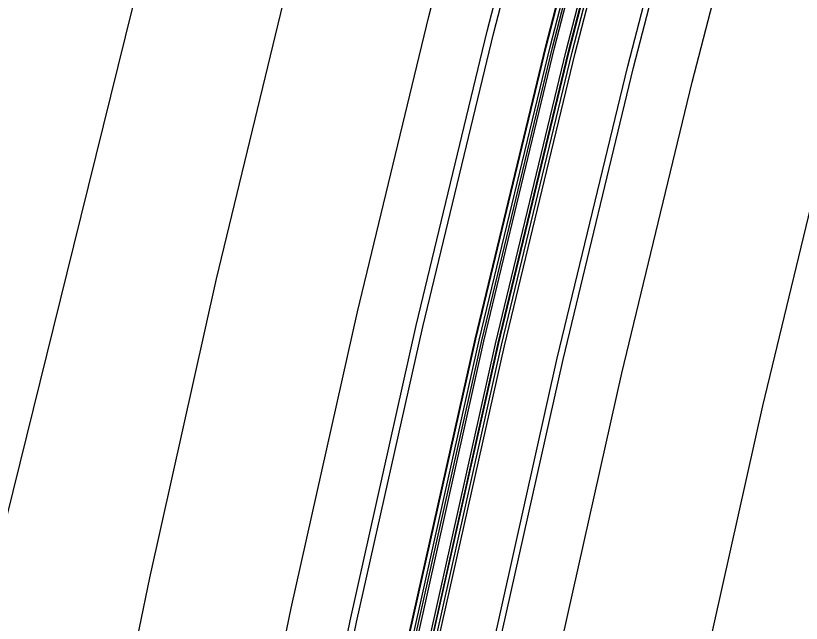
# Model space of a CAD drawing. Extents: x 1797478 to 1808916, y 246529 to 250952.
# Drawn here: x 1797985.5 to 1798050.6, y 250035.6 to 250086 of the extents above; entities that cross this region are included whole.
import ezdxf

# ---------------------------------------------------------------- set-up
doc = ezdxf.new("R2010")
doc.units = 0
for name, color, linetype in [('1', 7, 'Continuous'), ('DRAINAGE', 7, 'Continuous'), ('EDPV-LINE', 7, 'Continuous'), ('SHDR-UPAV', 7, 'Continuous')]:
    doc.layers.add(name, color=color, linetype=linetype)

msp = doc.modelspace()

# ---------------------------------------------------------------- linework, layer by layer
for points in [[(1797951.99, 249668.29), (1797955.124, 249690.23), (1797958.66, 249714.978), (1797962.197, 249739.727), (1797965.078, 249759.89), (1797965.733, 249764.476), (1797969.269, 249789.224), (1797972.805, 249813.973), (1797976.341, 249838.721), (1797979.877, 249863.47), (1797983.414, 249888.219), (1797983.961, 249892.048), (1797986.95, 249912.967), (1797990.492, 249937.737), (1797994.314, 249962.635), (1797998.556, 249987.465), (1798001.173, 250001.643), (1798003.217, 250012.22), (1798008.296, 250036.893), (1798013.79, 250061.476), (1798019.699, 250085.963), (1798026.021, 250110.346)], [(1797951.99, 249668.29), (1797955.124, 249690.23), (1797958.66, 249714.978), (1797962.197, 249739.727), (1797965.078, 249759.89), (1797965.733, 249764.476), (1797969.269, 249789.224), (1797972.805, 249813.973), (1797976.341, 249838.721), (1797979.877, 249863.47), (1797983.414, 249888.219), (1797983.961, 249892.048), (1797986.95, 249912.967), (1797990.492, 249937.737), (1797994.314, 249962.635), (1797998.556, 249987.465), (1798001.173, 250001.643), (1798003.217, 250012.22), (1798008.296, 250036.893), (1798013.79, 250061.476), (1798019.699, 250085.963), (1798026.021, 250110.346)], [(1797951.99, 249668.29), (1797955.124, 249690.23), (1797958.66, 249714.978), (1797962.197, 249739.727), (1797965.078, 249759.89), (1797965.733, 249764.476), (1797969.269, 249789.224), (1797972.805, 249813.973), (1797976.341, 249838.721), (1797979.877, 249863.47), (1797983.414, 249888.219), (1797983.961, 249892.048), (1797986.95, 249912.967), (1797990.492, 249937.737), (1797994.314, 249962.635), (1797998.556, 249987.465), (1798001.173, 250001.643), (1798003.217, 250012.22), (1798008.296, 250036.893), (1798013.79, 250061.476), (1798019.699, 250085.963), (1798026.021, 250110.346)], [(1797951.99, 249668.29), (1797955.124, 249690.23), (1797958.66, 249714.978), (1797962.197, 249739.727), (1797965.078, 249759.89), (1797965.733, 249764.476), (1797969.269, 249789.224), (1797972.805, 249813.973), (1797976.341, 249838.721), (1797979.877, 249863.47), (1797983.414, 249888.219), (1797983.961, 249892.048), (1797986.95, 249912.967), (1797990.492, 249937.737), (1797994.314, 249962.635), (1797998.556, 249987.465), (1798001.173, 250001.643), (1798003.217, 250012.22), (1798008.296, 250036.893), (1798013.79, 250061.476), (1798019.699, 250085.963), (1798026.021, 250110.346)], [(1797956.939, 249667.583), (1797960.074, 249689.522), (1797963.61, 249714.271), (1797967.146, 249739.02), (1797970.027, 249759.182), (1797970.683, 249763.768), (1797974.219, 249788.517), (1797977.755, 249813.266), (1797981.291, 249838.014), (1797984.827, 249862.763), (1797988.363, 249887.512), (1797988.911, 249891.341), (1797991.899, 249912.26), (1797995.44, 249937.021), (1797999.25, 249961.835), (1798003.478, 249986.582), (1798006.085, 250000.712), (1798008.123, 250011.254), (1798013.184, 250035.843), (1798018.66, 250060.344), (1798024.549, 250084.749), (1798030.85, 250109.051)], [(1797957.455, 249667.51), (1797960.59, 249689.449), (1797964.126, 249714.197), (1797967.662, 249738.946), (1797970.543, 249759.109), (1797971.198, 249763.695), (1797974.734, 249788.443), (1797978.27, 249813.192), (1797981.807, 249837.94), (1797985.347, 249862.689), (1797988.886, 249887.437), (1797989.434, 249891.266), (1797992.426, 249912.185), (1797995.97, 249936.944), (1797999.782, 249961.749), (1798004.012, 249986.486), (1798006.621, 250000.611), (1798008.658, 250011.148), (1798013.718, 250035.729), (1798019.192, 250060.221), (1798025.079, 250084.616), (1798031.377, 250108.909)], [(1797962.119, 249666.843), (1797965.25, 249688.783), (1797968.781, 249713.532), (1797972.313, 249738.281), (1797975.19, 249758.445), (1797975.843, 249763.031), (1797979.37, 249787.781), (1797982.893, 249812.531), (1797986.416, 249837.282), (1797989.934, 249862.033), (1797993.453, 249886.784), (1797993.998, 249890.614), (1797996.972, 249911.535), (1798000.494, 249936.288), (1798004.273, 249961.02), (1798008.47, 249985.685), (1798011.059, 249999.769), (1798013.089, 250010.275), (1798018.134, 250034.781), (1798023.591, 250059.198), (1798029.46, 250083.52), (1798035.739, 250107.739)], [(1797962.416, 249666.801), (1797965.547, 249688.74), (1797969.078, 249713.49), (1797972.61, 249738.239), (1797975.487, 249758.402), (1797976.14, 249762.988), (1797979.667, 249787.738), (1797983.19, 249812.489), (1797986.713, 249837.24), (1797990.231, 249861.991), (1797993.75, 249886.742), (1797994.295, 249890.572), (1797997.269, 249911.493), (1798000.791, 249936.245), (1798004.569, 249960.972), (1798008.765, 249985.632), (1798011.353, 249999.714), (1798013.384, 250010.217), (1798018.427, 250034.718), (1798023.883, 250059.13), (1798029.751, 250083.447), (1798036.029, 250107.661)], [(1797962.425, 249666.799), (1797965.56, 249688.738), (1797969.096, 249713.487), (1797972.632, 249738.236), (1797975.513, 249758.398), (1797976.168, 249762.984), (1797979.705, 249787.733), (1797983.241, 249812.482), (1797986.778, 249837.23), (1797990.317, 249861.978), (1797993.857, 249886.727), (1797994.405, 249890.556), (1797997.397, 249911.475), (1798000.94, 249936.224), (1798004.738, 249960.945), (1798008.954, 249985.598), (1798011.555, 249999.675), (1798013.585, 250010.177), (1798018.627, 250034.675), (1798024.083, 250059.084), (1798029.95, 250083.397), (1798036.227, 250107.608)], [(1797962.631, 249666.77), (1797965.766, 249688.709), (1797969.302, 249713.458), (1797972.839, 249738.206), (1797975.719, 249758.369), (1797976.375, 249762.955), (1797979.911, 249787.704), (1797983.447, 249812.452), (1797986.983, 249837.201), (1797990.519, 249861.95), (1797994.056, 249886.698), (1797994.603, 249890.528), (1797997.592, 249911.447), (1798001.131, 249936.196), (1798004.925, 249960.915), (1798009.137, 249985.566), (1798011.735, 249999.641), (1798013.764, 250010.142), (1798018.806, 250034.637), (1798024.261, 250059.043), (1798030.127, 250083.353), (1798036.404, 250107.561)], [(1797963.621, 249666.628), (1797966.756, 249688.568), (1797970.292, 249713.316), (1797973.828, 249738.065), (1797976.709, 249758.228), (1797977.365, 249762.814), (1797980.901, 249787.562), (1797984.437, 249812.311), (1797987.973, 249837.059), (1797991.509, 249861.808), (1797995.045, 249886.557), (1797995.593, 249890.386), (1797998.582, 249911.305), (1798002.12, 249936.053), (1798005.913, 249960.755), (1798010.121, 249985.389), (1798012.717, 249999.455), (1798014.746, 250009.949), (1798019.784, 250034.427), (1798025.235, 250058.816), (1798031.098, 250083.11), (1798037.369, 250107.302)], [(1797963.819, 249666.6), (1797966.954, 249688.539), (1797970.49, 249713.288), (1797974.026, 249738.037), (1797976.907, 249758.199), (1797977.563, 249762.785), (1797981.099, 249787.534), (1797984.635, 249812.283), (1797988.171, 249837.031), (1797991.707, 249861.78), (1797995.243, 249886.528), (1797995.791, 249890.358), (1797998.78, 249911.277), (1798002.318, 249936.024), (1798006.11, 249960.723), (1798010.318, 249985.354), (1798012.914, 249999.418), (1798014.942, 250009.91), (1798019.98, 250034.385), (1798025.43, 250058.771), (1798031.292, 250083.062), (1798037.563, 250107.25)], [(1797963.828, 249666.599), (1797966.962, 249688.538), (1797970.499, 249713.287), (1797974.035, 249738.035), (1797976.916, 249758.198), (1797977.571, 249762.784), (1797981.107, 249787.533), (1797984.646, 249812.281), (1797988.186, 249837.029), (1797991.725, 249861.777), (1797995.265, 249886.525), (1797995.812, 249890.355), (1797998.804, 249911.274), (1798002.346, 249936.02), (1798006.14, 249960.718), (1798010.351, 249985.348), (1798012.949, 249999.411), (1798014.977, 250009.903), (1798020.014, 250034.377), (1798025.465, 250058.763), (1798031.326, 250083.053), (1798037.597, 250107.241)], [(1797964.116, 249666.558), (1797967.251, 249688.497), (1797970.787, 249713.246), (1797974.323, 249737.994), (1797977.204, 249758.157), (1797977.86, 249762.743), (1797981.396, 249787.491), (1797984.932, 249812.24), (1797988.468, 249836.989), (1797992.004, 249861.737), (1797995.54, 249886.486), (1797996.088, 249890.316), (1797999.077, 249911.235), (1798002.615, 249935.981), (1798006.406, 249960.675), (1798010.613, 249985.301), (1798013.208, 249999.362), (1798015.236, 250009.852), (1798020.273, 250034.322), (1798025.722, 250058.703), (1798031.583, 250082.989), (1798037.852, 250107.172)], [(1797968.798, 249665.889), (1797971.933, 249687.828), (1797975.469, 249712.577), (1797979.005, 249737.325), (1797981.886, 249757.488), (1797982.541, 249762.074), (1797986.077, 249786.823), (1797989.616, 249811.571), (1797993.156, 249836.319), (1797996.695, 249861.067), (1798000.235, 249885.815), (1798000.782, 249889.645), (1798003.774, 249910.564), (1798007.314, 249935.3), (1798011.096, 249959.914), (1798015.292, 249984.46), (1798017.881, 249998.476), (1798019.902, 250008.933), (1798024.922, 250033.324), (1798030.354, 250057.627), (1798036.196, 250081.834), (1798042.445, 250105.94)], [(1797969.314, 249665.815), (1797972.448, 249687.754), (1797975.985, 249712.503), (1797979.521, 249737.252), (1797982.402, 249757.414), (1797983.057, 249762), (1797986.593, 249786.749), (1797990.129, 249811.498), (1797993.665, 249836.246), (1797997.201, 249860.995), (1798000.738, 249885.743), (1798001.285, 249889.573), (1798004.274, 249910.492), (1798007.811, 249935.228), (1798011.588, 249959.834), (1798015.781, 249984.373), (1798018.367, 249998.384), (1798020.387, 250008.837), (1798025.406, 250033.22), (1798030.836, 250057.515), (1798036.675, 250081.714), (1798042.923, 250105.812)], [(1797974.263, 249665.108), (1797977.398, 249687.047), (1797980.934, 249711.796), (1797984.47, 249736.544), (1797987.351, 249756.707), (1797988.007, 249761.293), (1797991.543, 249786.042), (1797995.079, 249810.79), (1797998.615, 249835.539), (1798002.151, 249860.288), (1798005.687, 249885.036), (1798006.235, 249888.866), (1798009.224, 249909.785), (1798012.759, 249934.511), (1798016.524, 249959.034), (1798020.702, 249983.489), (1798023.279, 249997.453), (1798025.293, 250007.87), (1798030.295, 250032.171), (1798035.706, 250056.383), (1798041.526, 250080.5), (1798047.752, 250104.516)], [(1797974.263, 249665.108), (1797977.398, 249687.047), (1797980.934, 249711.796), (1797984.47, 249736.544), (1797987.351, 249756.707), (1797988.007, 249761.293), (1797991.543, 249786.042), (1797995.079, 249810.79), (1797998.615, 249835.539), (1798002.151, 249860.288), (1798005.687, 249885.036), (1798006.235, 249888.866), (1798009.224, 249909.785), (1798012.759, 249934.511), (1798016.524, 249959.034), (1798020.702, 249983.489), (1798023.279, 249997.453), (1798025.293, 250007.87), (1798030.295, 250032.171), (1798035.706, 250056.383), (1798041.526, 250080.5), (1798047.752, 250104.516)], [(1797974.263, 249665.108), (1797977.398, 249687.047), (1797980.934, 249711.796), (1797984.47, 249736.544), (1797987.351, 249756.707), (1797988.007, 249761.293), (1797991.543, 249786.042), (1797995.079, 249810.79), (1797998.615, 249835.539), (1798002.151, 249860.288), (1798005.687, 249885.036), (1798006.235, 249888.866), (1798009.224, 249909.785), (1798012.759, 249934.511), (1798016.524, 249959.034), (1798020.702, 249983.489), (1798023.279, 249997.453), (1798025.293, 250007.87), (1798030.295, 250032.171), (1798035.706, 250056.383), (1798041.526, 250080.5), (1798047.752, 250104.516)], [(1797974.263, 249665.108), (1797977.398, 249687.047), (1797980.934, 249711.796), (1797984.47, 249736.544), (1797987.351, 249756.707), (1797988.007, 249761.293), (1797991.543, 249786.042), (1797995.079, 249810.79), (1797998.615, 249835.539), (1798002.151, 249860.288), (1798005.687, 249885.036), (1798006.235, 249888.866), (1798009.224, 249909.785), (1798012.759, 249934.511), (1798016.524, 249959.034), (1798020.702, 249983.489), (1798023.279, 249997.453), (1798025.293, 250007.87), (1798030.295, 250032.171), (1798035.706, 250056.383), (1798041.526, 250080.5), (1798047.752, 250104.516)], [(1797974.263, 249665.108), (1797977.398, 249687.047), (1797980.934, 249711.796), (1797984.47, 249736.544), (1797987.351, 249756.707), (1797988.007, 249761.293), (1797991.543, 249786.042), (1797995.079, 249810.79), (1797998.615, 249835.539), (1798002.151, 249860.288), (1798005.687, 249885.036), (1798006.235, 249888.866), (1798009.224, 249909.785), (1798012.759, 249934.511), (1798016.524, 249959.034), (1798020.702, 249983.489), (1798023.279, 249997.453), (1798025.293, 250007.87), (1798030.295, 250032.171), (1798035.706, 250056.383), (1798041.526, 250080.5), (1798047.752, 250104.516)], [(1797986.143, 249663.411), (1797989.277, 249685.35), (1797992.814, 249710.098), (1797996.35, 249734.847), (1797999.231, 249755.01), (1797999.886, 249759.596), (1798003.422, 249784.344), (1798006.958, 249809.093), (1798010.494, 249833.842), (1798014.031, 249858.59), (1798017.567, 249883.339), (1798018.114, 249887.169), (1798021.103, 249908.088), (1798024.635, 249932.791), (1798028.369, 249957.113), (1798032.513, 249981.368), (1798035.069, 249995.218), (1798037.066, 250005.55), (1798042.027, 250029.652), (1798047.395, 250053.667), (1798053.167, 250077.587), (1798059.342, 250101.406)], [(1797986.143, 249663.411), (1797989.277, 249685.35), (1797992.814, 249710.098), (1797996.35, 249734.847), (1797999.231, 249755.01), (1797999.886, 249759.596), (1798003.422, 249784.344), (1798006.958, 249809.093), (1798010.494, 249833.842), (1798014.031, 249858.59), (1798017.567, 249883.339), (1798018.114, 249887.169), (1798021.103, 249908.088), (1798024.635, 249932.791), (1798028.369, 249957.113), (1798032.513, 249981.368), (1798035.069, 249995.218), (1798037.066, 250005.55), (1798042.027, 250029.652), (1798047.395, 250053.667), (1798053.167, 250077.587), (1798059.342, 250101.406)], [(1797986.143, 249663.411), (1797989.277, 249685.35), (1797992.814, 249710.098), (1797996.35, 249734.847), (1797999.231, 249755.01), (1797999.886, 249759.596), (1798003.422, 249784.344), (1798006.958, 249809.093), (1798010.494, 249833.842), (1798014.031, 249858.59), (1798017.567, 249883.339), (1798018.114, 249887.169), (1798021.103, 249908.088), (1798024.635, 249932.791), (1798028.369, 249957.113), (1798032.513, 249981.368), (1798035.069, 249995.218), (1798037.066, 250005.55), (1798042.027, 250029.652), (1798047.395, 250053.667), (1798053.167, 250077.587), (1798059.342, 250101.406)], [(1797986.143, 249663.411), (1797989.277, 249685.35), (1797992.814, 249710.098), (1797996.35, 249734.847), (1797999.231, 249755.01), (1797999.886, 249759.596), (1798003.422, 249784.344), (1798006.958, 249809.093), (1798010.494, 249833.842), (1798014.031, 249858.59), (1798017.567, 249883.339), (1798018.114, 249887.169), (1798021.103, 249908.088), (1798024.635, 249932.791), (1798028.369, 249957.113), (1798032.513, 249981.368), (1798035.069, 249995.218), (1798037.066, 250005.55), (1798042.027, 250029.652), (1798047.395, 250053.667), (1798053.167, 250077.587), (1798059.342, 250101.406)], [(1797948.262, 249897.149), (1797953.362, 249917.767), (1797959.416, 249942.24), (1797965.613, 249967.29), (1797971.793, 249992.271), (1797975.323, 250006.543), (1797977.959, 250017.197), (1797984.115, 250042.083), (1797990.265, 250066.943), (1797996.417, 250091.789)], [(1797940.11, 249669.988), (1797943.245, 249691.927), (1797946.781, 249716.676), (1797950.317, 249741.424), (1797953.198, 249761.587), (1797953.853, 249766.173), (1797957.39, 249790.922), (1797960.926, 249815.67), (1797964.462, 249840.419), (1797967.998, 249865.167), (1797971.534, 249889.916), (1797972.081, 249893.746), (1797975.07, 249914.665), (1797978.616, 249939.458), (1797982.469, 249964.556), (1797986.745, 249989.586), (1797989.383, 250003.878), (1797991.444, 250014.54), (1797996.563, 250039.411), (1798002.102, 250064.192), (1798008.058, 250088.876)], [(1797940.11, 249669.988), (1797943.245, 249691.927), (1797946.781, 249716.676), (1797950.317, 249741.424), (1797953.198, 249761.587), (1797953.853, 249766.173), (1797957.39, 249790.922), (1797960.926, 249815.67), (1797964.462, 249840.419), (1797967.998, 249865.167), (1797971.534, 249889.916), (1797972.081, 249893.746), (1797975.07, 249914.665), (1797978.616, 249939.458), (1797982.469, 249964.556), (1797986.745, 249989.586), (1797989.383, 250003.878), (1797991.444, 250014.54), (1797996.563, 250039.411), (1798002.102, 250064.192), (1798008.058, 250088.876)], [(1797940.11, 249669.988), (1797943.245, 249691.927), (1797946.781, 249716.676), (1797950.317, 249741.424), (1797953.198, 249761.587), (1797953.853, 249766.173), (1797957.39, 249790.922), (1797960.926, 249815.67), (1797964.462, 249840.419), (1797967.998, 249865.167), (1797971.534, 249889.916), (1797972.081, 249893.746), (1797975.07, 249914.665), (1797978.616, 249939.458), (1797982.469, 249964.556), (1797986.745, 249989.586), (1797989.383, 250003.878), (1797991.444, 250014.54), (1797996.563, 250039.411), (1798002.102, 250064.192), (1798008.058, 250088.876)], [(1797940.11, 249669.988), (1797943.245, 249691.927), (1797946.781, 249716.676), (1797950.317, 249741.424), (1797953.198, 249761.587), (1797953.853, 249766.173), (1797957.39, 249790.922), (1797960.926, 249815.67), (1797964.462, 249840.419), (1797967.998, 249865.167), (1797971.534, 249889.916), (1797972.081, 249893.746), (1797975.07, 249914.665), (1797978.616, 249939.458), (1797982.469, 249964.556), (1797986.745, 249989.586), (1797989.383, 250003.878), (1797991.444, 250014.54), (1797996.563, 250039.411), (1798002.102, 250064.192), (1798008.058, 250088.876)]]:
    msp.add_lwpolyline(points)
at = {"layer": '1'}
for points in [[(1797986.143, 249663.411), (1797989.277, 249685.35), (1797992.814, 249710.098), (1797996.35, 249734.847), (1797999.231, 249755.01), (1797999.886, 249759.596), (1798003.422, 249784.344), (1798006.958, 249809.093), (1798010.494, 249833.842), (1798014.031, 249858.59), (1798017.567, 249883.339), (1798018.114, 249887.169), (1798021.103, 249908.088), (1798024.635, 249932.791), (1798028.369, 249957.113), (1798032.513, 249981.368), (1798035.069, 249995.218), (1798037.066, 250005.55), (1798042.027, 250029.652), (1798047.395, 250053.667), (1798053.167, 250077.587), (1798059.342, 250101.406)], [(1797940.11, 249669.988), (1797943.245, 249691.927), (1797946.781, 249716.676), (1797950.317, 249741.424), (1797953.198, 249761.587), (1797953.853, 249766.173), (1797957.39, 249790.922), (1797960.926, 249815.67), (1797964.462, 249840.419), (1797967.998, 249865.167), (1797971.534, 249889.916), (1797972.081, 249893.746), (1797975.07, 249914.665), (1797978.616, 249939.458), (1797982.469, 249964.556), (1797986.745, 249989.586), (1797989.383, 250003.878), (1797991.444, 250014.54), (1797996.563, 250039.411), (1798002.102, 250064.192), (1798008.058, 250088.876)]]:
    msp.add_lwpolyline(points, dxfattribs=at)
at = {"layer": 'DRAINAGE'}
for points in [[(1797962.119, 249666.843), (1797965.25, 249688.783), (1797968.781, 249713.532), (1797972.313, 249738.281), (1797975.19, 249758.445), (1797975.843, 249763.031), (1797979.37, 249787.781), (1797982.893, 249812.531), (1797986.416, 249837.282), (1797989.934, 249862.033), (1797993.453, 249886.784), (1797993.998, 249890.614), (1797996.972, 249911.535), (1798000.494, 249936.288), (1798004.273, 249961.02), (1798008.47, 249985.685), (1798011.059, 249999.769), (1798013.089, 250010.275), (1798018.134, 250034.781), (1798023.591, 250059.198), (1798029.46, 250083.52), (1798035.739, 250107.739)], [(1797964.116, 249666.558), (1797967.251, 249688.497), (1797970.787, 249713.246), (1797974.323, 249737.994), (1797977.204, 249758.157), (1797977.86, 249762.743), (1797981.396, 249787.491), (1797984.932, 249812.24), (1797988.468, 249836.989), (1797992.004, 249861.737), (1797995.54, 249886.486), (1797996.088, 249890.316), (1797999.077, 249911.235), (1798002.615, 249935.981), (1798006.406, 249960.675), (1798010.613, 249985.301), (1798013.208, 249999.362), (1798015.236, 250009.852), (1798020.273, 250034.322), (1798025.722, 250058.703), (1798031.583, 250082.989), (1798037.852, 250107.172)]]:
    msp.add_lwpolyline(points, dxfattribs=at)
at = {"layer": 'EDPV-LINE'}
for points in [[(1797951.99, 249668.29), (1797955.124, 249690.23), (1797958.66, 249714.978), (1797962.197, 249739.727), (1797965.078, 249759.89), (1797965.733, 249764.476), (1797969.269, 249789.224), (1797972.805, 249813.973), (1797976.341, 249838.721), (1797979.877, 249863.47), (1797983.414, 249888.219), (1797983.961, 249892.048), (1797986.95, 249912.967), (1797990.492, 249937.737), (1797994.314, 249962.635), (1797998.556, 249987.465), (1798001.173, 250001.643), (1798003.217, 250012.22), (1798008.296, 250036.893), (1798013.79, 250061.476), (1798019.699, 250085.963), (1798026.021, 250110.346)], [(1797951.99, 249668.29), (1797955.124, 249690.23), (1797958.66, 249714.978), (1797962.197, 249739.727), (1797965.078, 249759.89), (1797965.733, 249764.476), (1797969.269, 249789.224), (1797972.805, 249813.973), (1797976.341, 249838.721), (1797979.877, 249863.47), (1797983.414, 249888.219), (1797983.961, 249892.048), (1797986.95, 249912.967), (1797990.492, 249937.737), (1797994.314, 249962.635), (1797998.556, 249987.465), (1798001.173, 250001.643), (1798003.217, 250012.22), (1798008.296, 250036.893), (1798013.79, 250061.476), (1798019.699, 250085.963), (1798026.021, 250110.346)], [(1797962.119, 249666.843), (1797965.25, 249688.783), (1797968.781, 249713.532), (1797972.313, 249738.281), (1797975.19, 249758.445), (1797975.843, 249763.031), (1797979.37, 249787.781), (1797982.893, 249812.531), (1797986.416, 249837.282), (1797989.934, 249862.033), (1797993.453, 249886.784), (1797993.998, 249890.614), (1797996.972, 249911.535), (1798000.494, 249936.288), (1798004.273, 249961.02), (1798008.47, 249985.685), (1798011.059, 249999.769), (1798013.089, 250010.275), (1798018.134, 250034.781), (1798023.591, 250059.198), (1798029.46, 250083.52), (1798035.739, 250107.739)], [(1797964.116, 249666.558), (1797967.251, 249688.497), (1797970.787, 249713.246), (1797974.323, 249737.994), (1797977.204, 249758.157), (1797977.86, 249762.743), (1797981.396, 249787.491), (1797984.932, 249812.24), (1797988.468, 249836.989), (1797992.004, 249861.737), (1797995.54, 249886.486), (1797996.088, 249890.316), (1797999.077, 249911.235), (1798002.615, 249935.981), (1798006.406, 249960.675), (1798010.613, 249985.301), (1798013.208, 249999.362), (1798015.236, 250009.852), (1798020.273, 250034.322), (1798025.722, 250058.703), (1798031.583, 250082.989), (1798037.852, 250107.172)], [(1797974.263, 249665.108), (1797977.398, 249687.047), (1797980.934, 249711.796), (1797984.47, 249736.544), (1797987.351, 249756.707), (1797988.007, 249761.293), (1797991.543, 249786.042), (1797995.079, 249810.79), (1797998.615, 249835.539), (1798002.151, 249860.288), (1798005.687, 249885.036), (1798006.235, 249888.866), (1798009.224, 249909.785), (1798012.759, 249934.511), (1798016.524, 249959.034), (1798020.702, 249983.489), (1798023.279, 249997.453), (1798025.293, 250007.87), (1798030.295, 250032.171), (1798035.706, 250056.383), (1798041.526, 250080.5), (1798047.752, 250104.516)]]:
    msp.add_lwpolyline(points, dxfattribs=at)
at = {"layer": 'SHDR-UPAV'}
for points in [[(1797961.889, 249666.876), (1797965.024, 249688.815), (1797968.56, 249713.564), (1797972.096, 249738.312), (1797974.977, 249758.475), (1797975.632, 249763.061), (1797979.168, 249787.81), (1797982.705, 249812.558), (1797986.241, 249837.307), (1797989.777, 249862.056), (1797993.313, 249886.804), (1797993.86, 249890.634), (1797996.849, 249911.553), (1798000.389, 249936.304), (1798004.185, 249961.035), (1798008.399, 249985.698), (1798010.998, 249999.781), (1798013.029, 250010.287), (1798018.073, 250034.794), (1798023.531, 250059.212), (1798029.4, 250083.535), (1798035.679, 250107.755)], [(1797961.889, 249666.876), (1797965.024, 249688.815), (1797968.56, 249713.564), (1797972.096, 249738.312), (1797974.977, 249758.475), (1797975.632, 249763.061), (1797979.168, 249787.81), (1797982.705, 249812.558), (1797986.241, 249837.307), (1797989.777, 249862.056), (1797993.313, 249886.804), (1797993.86, 249890.634), (1797996.849, 249911.553), (1798000.389, 249936.304), (1798004.185, 249961.035), (1798008.399, 249985.698), (1798010.998, 249999.781), (1798013.029, 250010.287), (1798018.073, 250034.794), (1798023.531, 250059.212), (1798029.4, 250083.535), (1798035.679, 250107.755)], [(1797964.364, 249666.522), (1797967.499, 249688.461), (1797971.035, 249713.21), (1797974.571, 249737.959), (1797977.452, 249758.121), (1797978.107, 249762.707), (1797981.643, 249787.456), (1797985.179, 249812.205), (1797988.716, 249836.953), (1797992.252, 249861.702), (1797995.788, 249886.451), (1797996.335, 249890.28), (1797999.324, 249911.199), (1798002.863, 249935.945), (1798006.653, 249960.635), (1798010.859, 249985.256), (1798013.454, 249999.315), (1798015.481, 250009.804), (1798020.517, 250034.269), (1798025.966, 250058.646), (1798031.825, 250082.928), (1798038.094, 250107.107)], [(1797964.364, 249666.522), (1797967.499, 249688.461), (1797971.035, 249713.21), (1797974.571, 249737.959), (1797977.452, 249758.121), (1797978.107, 249762.707), (1797981.643, 249787.456), (1797985.179, 249812.205), (1797988.716, 249836.953), (1797992.252, 249861.702), (1797995.788, 249886.451), (1797996.335, 249890.28), (1797999.324, 249911.199), (1798002.863, 249935.945), (1798006.653, 249960.635), (1798010.859, 249985.256), (1798013.454, 249999.315), (1798015.481, 250009.804), (1798020.517, 250034.269), (1798025.966, 250058.646), (1798031.825, 250082.928), (1798038.094, 250107.107)]]:
    msp.add_lwpolyline(points, dxfattribs=at)

doc.saveas('drawing.dxf')
